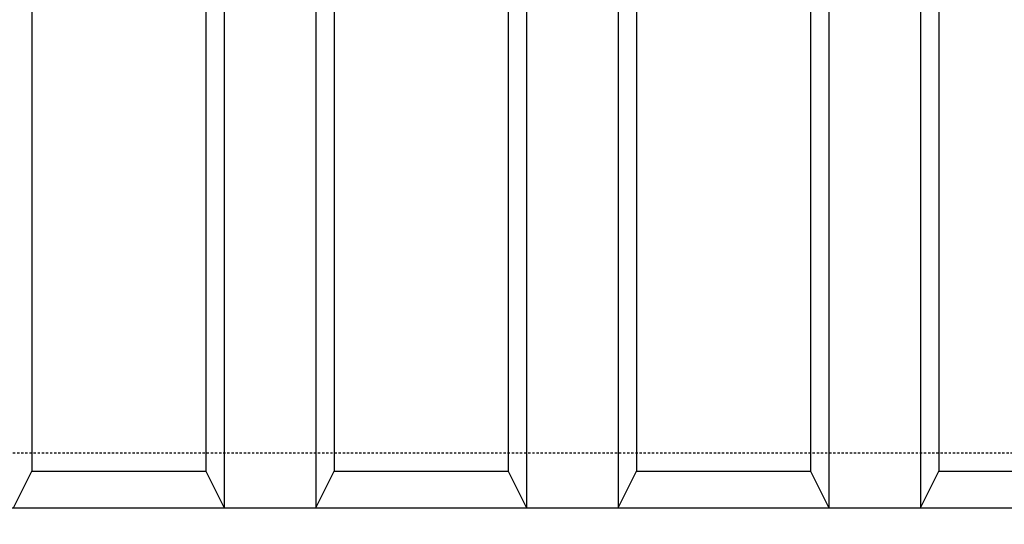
# Model space of a CAD drawing. Extents: x -169 to 2224, y 0 to 2796.
# Tile 482 of 530: x 1846 to 1899, y 1253 to 1281. Entities that reach past the tile are written whole.
import ezdxf

# ---------------------------------------------------------------- set-up
doc = ezdxf.new("R2010")
doc.units = 0
doc.header["$MEASUREMENT"] = 0
doc.linetypes.add('HIDDEN3', pattern=[0.1875, 0.125, -0.0625])
for name, color, linetype in [('TANK-ANCHOR', 4, 'CONTINUOUS'), ('TANK-UST', 5, 'CONTINUOUS'), ('TANK-UST-RIB', 7, 'CONTINUOUS')]:
    doc.layers.add(name, color=color, linetype=linetype)

msp = doc.modelspace()

# ---------------------------------------------------------------- linework, layer by layer
at = {"layer": 'TANK-ANCHOR'}
msp.add_lwpolyline([(1750.27254, 1236.01839), (1750.27254, 1254.01839), (1987.02254, 1254.01839), (1987.02254, 1236.01839)], close=True, dxfattribs=at)
at = {"layer": 'TANK-UST'}
msp.add_lwpolyline([(1845.28572, 1254.01839), (1846.28572, 1256.01839), (1855.78572, 1256.01839), (1856.78572, 1254.01839), (1861.78572, 1254.01839), (1862.78572, 1256.01839), (1872.28572, 1256.01839), (1873.28572, 1254.01839), (1878.28572, 1254.01839), (1879.28572, 1256.01839), (1888.78572, 1256.01839), (1889.78572, 1254.01839), (1894.78572, 1254.01839), (1895.78572, 1256.01839), (1905.28572, 1256.01839), (1906.28572, 1254.01839), (1911.28572, 1254.01839), (1912.28572, 1256.01839), (1916.82173, 1256.01839, 0.9543276), (1916.82173, 1378.01839)], format="xyb", dxfattribs=at)
at = {"layer": 'TANK-UST', "color": 2, "linetype": 'HIDDEN3'}
msp.add_lwpolyline([(1588.28572, 1377.01839), (1583.77317, 1377.01839, 0.9539575), (1583.77317, 1257.01839), (1588.28572, 1257.01839), (1687.30507, 1257.01839), (1912.30507, 1257.01839), (1916.79827, 1257.01839, 0.9539575), (1916.79827, 1377.01839), (1912.30507, 1377.01839), (1687.30507, 1377.01839)], format="xyb", close=True, dxfattribs=at)
at = {"layer": 'TANK-UST-RIB'}
for p, q in [((1846.28572, 1378.01839), (1846.28572, 1256.01839)), ((1855.78572, 1306.4106), (1855.78572, 1256.01839)), ((1895.78572, 1306.4106), (1895.78572, 1256.01839)), ((1856.78572, 1304.70883), (1856.78572, 1254.01839)), ((1894.78572, 1304.70883), (1894.78572, 1254.01839)), ((1861.78572, 1299.22723), (1861.78572, 1254.01839)), ((1889.78572, 1299.22723), (1889.78572, 1254.01839)), ((1862.78572, 1298.48396), (1862.78572, 1256.01839)), ((1888.78572, 1298.48396), (1888.78572, 1256.01839)), ((1872.28572, 1294.65156), (1872.28572, 1256.01839)), ((1873.28572, 1294.51783), (1873.28572, 1254.01839)), ((1878.28572, 1294.51783), (1878.28572, 1254.01839)), ((1879.28572, 1294.65156), (1879.28572, 1256.01839))]:
    msp.add_line(p, q, dxfattribs=at)

doc.saveas('drawing.dxf')
